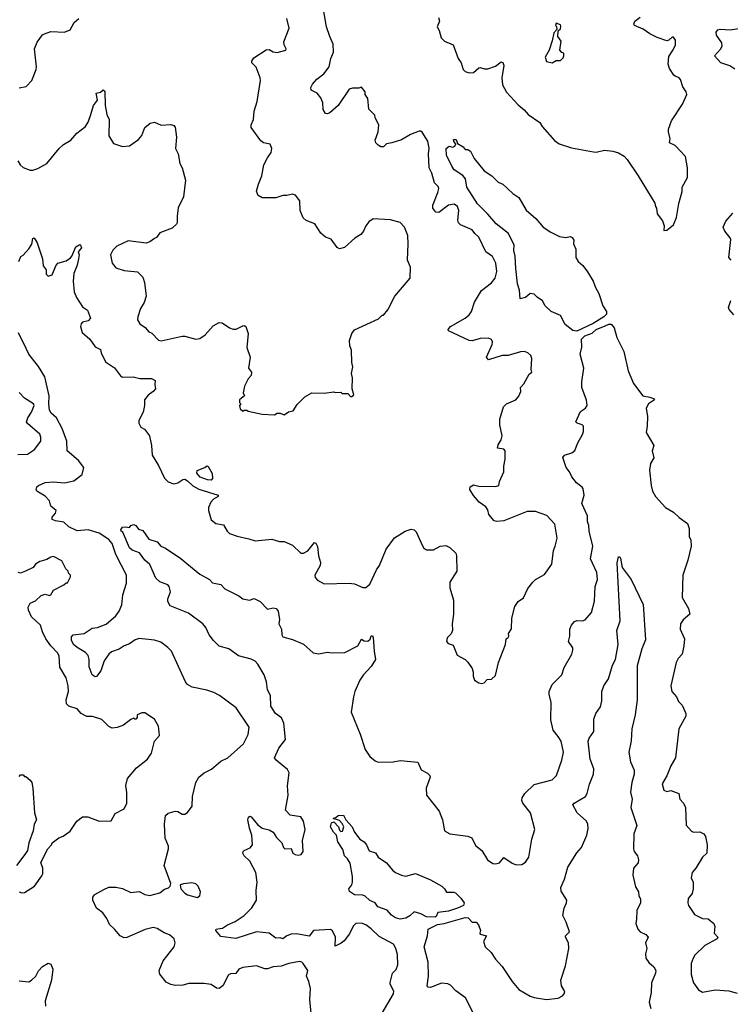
# Model space of a CAD drawing. Extents: x 1921360 to 2014538, y 768294 to 907744.
# Tile 328 of 412: x 1951449 to 1956595, y 876780 to 883906. Entities that reach past the tile are written whole.
import ezdxf

# ---------------------------------------------------------------- set-up
doc = ezdxf.new("R2010")
doc.units = 0

msp = doc.modelspace()

# ---------------------------------------------------------------- linework, layer by layer
at = {"layer": '0CON10XD'}
for points in [[(1951445, 883412.5), (1951497, 883423), (1951536.7, 883465), (1951568, 883545), (1951570.8, 883565), (1951556, 883695), (1951575, 883742.5), (1951614.1, 883795.9), (1951630, 883805), (1951675, 883820), (1951775, 883816.7), (1951815, 883833.3), (1951843.3, 883885), (1951876.7, 883915)], [(1952318.5, 881308.5), (1952405, 881308.5), (1952431.2, 881295), (1952427.5, 881265), (1952432.5, 881235), (1952416.7, 881215), (1952380.5, 881189.5), (1952352.5, 881155), (1952352.5, 881115), (1952343.3, 881065), (1952312.5, 881005), (1952312.5, 880985), (1952327, 880957), (1952353, 880943), (1952390, 880895), (1952404, 880825), (1952408, 880755), (1952455, 880680), (1952497.9, 880587.9), (1952525, 880561.2), (1952565, 880548), (1952595, 880554.3), (1952630.9, 880579.1), (1952645, 880580.6), (1952665, 880570), (1952703.1, 880533.1), (1952747.3, 880507.3), (1952886.2, 880465), (1952886, 880455), (1952853.7, 880436.3), (1952832.5, 880415), (1952816, 880375), (1952816, 880355), (1952836.4, 880286.4), (1952870.5, 880260.5), (1952925, 880251.2), (1952952, 880205), (1952968.6, 880188.6), (1953025, 880167.5), (1953108.1, 880148.1), (1953155, 880133.8), (1953275, 880146.7), (1953330.7, 880130.7), (1953365, 880128.8), (1953424.1, 880104.1), (1953486.4, 880046.4), (1953505, 880046.2), (1953535, 880061.2), (1953585, 880122.5), (1953595, 880116.7), (1953605, 880092.5), (1953613.3, 880025), (1953628.3, 879978.3), (1953624.3, 879955), (1953585.8, 879885), (1953588.8, 879868.8), (1953605, 879850), (1953653.9, 879823.9), (1953835, 879828), (1953875, 879823.3), (1953935, 879796.2), (1953955, 879796.2), (1953985, 879820), (1954034.2, 879925), (1954055, 879956.7), (1954104.2, 880075), (1954162.6, 880157.4), (1954240, 880205), (1954285, 880218.8), (1954305, 880213.3), (1954320.5, 880200.5), (1954354.2, 880124.2), (1954374.2, 880084.2), (1954395, 880070), (1954445, 880070), (1954495, 880096.7), (1954535, 880100), (1954565, 880087.5), (1954606.7, 880045), (1954613.3, 880025), (1954616, 879915), (1954563.3, 879835), (1954563.3, 879795), (1954591.2, 879705), (1954590, 879605), (1954580, 879535), (1954582.5, 879485), (1954575, 879462.5), (1954545, 879432.5), (1954540, 879405), (1954552.3, 879392.3), (1954588.3, 879378.3), (1954617, 879307), (1954676.1, 879276.1), (1954695, 879257.5), (1954725, 879210), (1954732.5, 879185), (1954732.5, 879155), (1954743.8, 879125), (1954775, 879106.7), (1954795, 879101.2), (1954813.6, 879106.4), (1954835, 879130), (1954867, 879133), (1954895, 879160), (1954916.7, 879255), (1954966.4, 879383.6), (1954973.3, 879425), (1954987.5, 879435), (1954992.5, 879445), (1954990, 879465), (1955011.7, 879498.3), (1955013.8, 879575), (1955035, 879660), (1955060, 879695), (1955097.1, 879722.9), (1955130.3, 879789.7), (1955166.2, 879835), (1955185.7, 879854.3), (1955248.7, 879891.3), (1955303.3, 879965), (1955314, 880065), (1955328, 880095), (1955341.4, 880155), (1955324.1, 880254.1), (1955267, 880317), (1955185, 880346.7), (1955125, 880346), (1954955, 880279.2), (1954905, 880274.2), (1954885, 880280), (1954846.2, 880325), (1954838.8, 880358.8), (1954825, 880380), (1954775.6, 880415.6), (1954735, 880463.3), (1954710, 880505), (1954712.5, 880525), (1954735, 880538.8), (1954775, 880531.4), (1954895, 880528.1), (1954918.8, 880535), (1954924.2, 880565), (1954955.7, 880635), (1954956.1, 880676.1), (1954965.9, 880725.9), (1954965.4, 880785.4), (1954955, 880797.8), (1954910, 880805), (1954915, 880830), (1954935.5, 880864.5), (1954942.5, 880895), (1954926.9, 880975), (1954926.5, 881015), (1954953.5, 881105), (1954973.9, 881126.1), (1955041.2, 881155), (1955065, 881182), (1955077.5, 881215), (1955076.7, 881245), (1955099.7, 881270.3), (1955138.3, 881341.7), (1955157.5, 881355), (1955153.8, 881375), (1955159.2, 881455), (1955151.2, 881475), (1955130, 881495), (1955105, 881503.8), (1955076.4, 881503.6), (1954987, 881477), (1954943.9, 881476.1), (1954843.6, 881443.6), (1954830, 881465), (1954872, 881555), (1954873.8, 881575), (1954865, 881592.5), (1954845, 881602.5), (1954785, 881598.1), (1954725, 881581.9), (1954705, 881583.5), (1954554.1, 881654.1), (1954551.2, 881665), (1954570, 881685), (1954675, 881745.6), (1954705, 881770.8), (1954722.2, 881795), (1954742, 881862), (1954793.8, 881946.2), (1954867, 882003), (1954892.9, 882035), (1954904.4, 882085), (1954898.5, 882145), (1954873.2, 882193.2), (1954825.8, 882225), (1954775, 882333.3), (1954745, 882358.8), (1954726.4, 882386.4), (1954642.3, 882422.3), (1954628.1, 882435), (1954622.5, 882455), (1954629.1, 882525), (1954620, 882555), (1954595, 882570), (1954555, 882563.5), (1954485, 882510.5), (1954463.9, 882513.9), (1954441.7, 882541.7), (1954440.5, 882565), (1954477.8, 882655), (1954484, 882685), (1954478.8, 882698.8), (1954454.3, 882725), (1954434.2, 882795), (1954415.6, 882835), (1954408.8, 882935), (1954414.7, 882975.3), (1954405, 883028), (1954365, 883091.2), (1954355, 883099.2), (1954341.1, 883098.9), (1954280, 883075), (1954215, 883036.2), (1954145, 883013.9), (1954105, 883008.5), (1954083.3, 882985), (1954065, 882985.3), (1954045, 882997.1), (1954027.3, 883015), (1954023.5, 883035), (1954046.5, 883095), (1954050, 883145), (1954022.5, 883195), (1954020, 883215), (1953978.3, 883258.3), (1953970, 883335), (1953950, 883365), (1953950, 883385), (1953925, 883417.5), (1953905, 883410), (1953858.3, 883411.7), (1953835, 883402.5), (1953755, 883286), (1953695, 883232), (1953675, 883223.8), (1953665, 883227.5), (1953645.9, 883255.9), (1953644.4, 883305), (1953630.9, 883340.9), (1953604.5, 883374.5), (1953560, 883395), (1953556.7, 883415), (1953569.7, 883440.3), (1953600, 883475), (1953650.8, 883515), (1953689.5, 883565), (1953702.7, 883625), (1953721.9, 883671.9), (1953720.3, 883730.3), (1953695.6, 883785.6), (1953670, 883855), (1953651.4, 883965)], [(1953017.5, 881667.5), (1953065, 881690), (1953075, 881692.5), (1953086.7, 881685), (1953103.8, 881635), (1953094.2, 881534.2), (1953118.8, 881465), (1953107.5, 881385), (1953127.5, 881355), (1953125, 881330), (1953103, 881307), (1953076.7, 881255), (1953067.5, 881205), (1953077, 881183), (1953040, 881155), (1953040, 881135), (1953050, 881125), (1953040, 881115), (1953045, 881090), (1953065, 881072.5), (1953075, 881080), (1953095, 881080), (1953105, 881072.5), (1953205, 881052.5), (1953295, 881047.5), (1953315, 881057.5), (1953335, 881057.5), (1953365, 881047.5), (1953395, 881067.5), (1953430, 881075), (1953458.3, 881121.7), (1953515, 881176.7), (1953565, 881206.2), (1953655, 881203.3), (1953725, 881212.5), (1953735, 881207.5), (1953775, 881210), (1953785, 881200), (1953825, 881200), (1953845, 881180), (1953855, 881180), (1953868.3, 881191.7), (1953857.5, 881235), (1953860, 881315), (1953852.5, 881345), (1953861.2, 881395), (1953853.8, 881425), (1953851.2, 881515), (1953841.2, 881545), (1953837.5, 881585), (1953854.1, 881635.9), (1953875, 881662.5), (1954048.3, 881741.7), (1954075, 881767.5), (1954085, 881767.5), (1954114.2, 881805.8), (1954166.2, 881905), (1954277.5, 882035), (1954280, 882115), (1954258, 882165), (1954263.1, 882285), (1954259.2, 882345), (1954235.7, 882405.7), (1954205, 882437.5), (1954135, 882457.5), (1954010, 882465), (1953977, 882443), (1953956.7, 882415), (1953940, 882375), (1953919.5, 882350.5), (1953875.9, 882324.1), (1953802.3, 882257.7), (1953765, 882246.7), (1953748.3, 882258.3), (1953705, 882317.5), (1953665, 882332.5), (1953630.5, 882360.5), (1953587.7, 882427.7), (1953525, 882453.8), (1953502.7, 882472.7), (1953481.2, 882525), (1953477.5, 882595), (1953446.1, 882636.1), (1953425, 882643.3), (1953385, 882633.8), (1953355, 882633.8), (1953305, 882617.5), (1953205, 882616.2), (1953176.7, 882635), (1953163.3, 882665), (1953178, 882715), (1953204, 882775), (1953217.5, 882855), (1953243, 882907), (1953270, 882945), (1953276, 882975), (1953262.5, 883005), (1953215, 883016), (1953195, 883028.8), (1953125.7, 883125.7), (1953125.7, 883145), (1953141.4, 883185), (1953146.3, 883243.7), (1953168.1, 883315), (1953192.9, 883465), (1953190.8, 883485), (1953162.5, 883562.5), (1953130, 883595), (1953130, 883605), (1953145, 883630), (1953235, 883688), (1953255, 883690), (1953284.2, 883674.2), (1953315, 883670), (1953376.7, 883685), (1953380, 883695), (1953363.8, 883725), (1953362, 883745), (1953402, 883845), (1953384, 883915)], [(1954481.7, 883921.7), (1954490, 883895), (1954472, 883855), (1954487.1, 883827.1), (1954500.8, 883775), (1954525, 883750), (1954588.8, 883725), (1954624.4, 883625), (1954645.6, 883595), (1954661.8, 883545), (1954675, 883531.9), (1954705, 883521.4), (1954735, 883524.4), (1954775, 883557.5), (1954785, 883560.8), (1954815, 883549.4), (1954838.7, 883551.3), (1954895, 883570), (1954935, 883600.5), (1954947.3, 883597.3), (1954956.5, 883575), (1954941.2, 883485), (1954946.2, 883435), (1954975, 883381.2), (1955059.1, 883289.1), (1955102, 883255), (1955130.9, 883220.9), (1955215, 883161.2), (1955232.7, 883132.7), (1955323.1, 883033.1), (1955355, 883008), (1955445, 882978.8), (1955605, 882949.2), (1955625, 882948), (1955685, 882962.5), (1955745, 882955.8), (1955785, 882942.5), (1955827.4, 882917.4), (1955849.2, 882895), (1955928.8, 882775), (1956048.3, 882578.3), (1956052.5, 882555), (1956061.7, 882541.7), (1956065, 882500), (1956105, 882450), (1956116.7, 882415), (1956115, 882380), (1956135, 882382.5), (1956185, 882422.5), (1956206.7, 882475), (1956222.5, 882575), (1956246.4, 882663.6), (1956247.5, 882695), (1956286, 882765), (1956286, 882835), (1956271.2, 882915), (1956195.5, 882995.5), (1956156, 883015), (1956158.9, 883045), (1956148.1, 883095), (1956148.6, 883115), (1956168.5, 883175), (1956250, 883295), (1956281.2, 883365), (1956275.7, 883385), (1956250.7, 883420.7), (1956235, 883473.3), (1956225.8, 883485.8), (1956195, 883496.7), (1956185.9, 883505.9), (1956154, 883554), (1956146.2, 883585), (1956151.2, 883638.8), (1956182.7, 883687.3), (1956198, 883725), (1956198.8, 883758.8), (1956185, 883778.8), (1956175, 883778.8), (1956151.2, 883758.8), (1956135, 883754), (1956065, 883776.9), (1956013.3, 883803.3), (1955965, 883838.6), (1955902.5, 883865), (1955896.7, 883875), (1955903.3, 883895), (1955942.5, 883925)], [(1955305, 883593.3), (1955335, 883610), (1955365, 883610), (1955385, 883630), (1955390, 883645), (1955390, 883665), (1955375, 883670), (1955360, 883685), (1955371.7, 883751.7), (1955347.5, 883785), (1955350, 883825), (1955365, 883840), (1955369.3, 883859.3), (1955365, 883870), (1955335, 883880), (1955330, 883865), (1955337, 883857), (1955340, 883835), (1955318.3, 883811.7), (1955306.4, 883753.6), (1955282.5, 883685), (1955254, 883635), (1955264.2, 883604.2), (1955305, 883593.3)], [(1956629.3, 883549.3), (1956591.2, 883571.2), (1956526, 883595), (1956482, 883645), (1956525, 883692.5), (1956537.5, 883715), (1956535, 883738.8), (1956496.2, 883795), (1956493.9, 883816.1), (1956505, 883832.5), (1956522.5, 883837.5), (1956595, 883832.9), (1956686.4, 883846.4)], [(1951436.2, 882885), (1951452, 882855), (1951475, 882835.8), (1951525, 882816.2), (1951545, 882818), (1951580.3, 882829.7), (1951645.5, 882864.5), (1951736.2, 882975), (1951767.4, 883002.6), (1951820, 883035), (1951864.3, 883085.7), (1951925, 883133.8), (1951944.3, 883165.7), (1951965, 883220), (1951984.1, 883285.9), (1952012.5, 883325), (1952003.3, 883375), (1952035, 883382.5), (1952055, 883397.5), (1952065, 883390), (1952067.5, 883285), (1952080.3, 883220.3), (1952097.5, 883185), (1952095.9, 883065.9), (1952129.5, 883009.5), (1952195, 882989.2), (1952245, 882994), (1952310.3, 883039.7), (1952332.7, 883067.3), (1952355, 883126.7), (1952395, 883156.2), (1952425, 883163.8), (1952475, 883143.3), (1952545, 883146.7), (1952565, 883140), (1952575, 883127.5), (1952586, 883055), (1952576.7, 882975), (1952596.7, 882935), (1952610, 882865), (1952626.2, 882835), (1952650, 882745), (1952636.2, 882625), (1952596.2, 882545), (1952588.8, 882485), (1952590, 882435), (1952585, 882427.5), (1952553.6, 882396.4), (1952465, 882363.8), (1952439.3, 882330.7), (1952426.2, 882323.8), (1952390.7, 882299.3), (1952365, 882290), (1952235, 882305.6), (1952152.1, 882267.9), (1952122.8, 882237.2), (1952107.5, 882205), (1952118, 882145), (1952145, 882110), (1952205, 882092), (1952301.7, 882081.7), (1952341.7, 882041.7), (1952354, 882005), (1952364.1, 881905.9), (1952350.9, 881859.1), (1952323.9, 881816.1), (1952304.4, 881755), (1952302.9, 881735), (1952320, 881705), (1952357.9, 881677.9), (1952385, 881648), (1952406.8, 881636.8), (1952455, 881588), (1952475, 881582.9), (1952625, 881615.7), (1952645.5, 881615.5), (1952725, 881594.4), (1952755, 881600), (1952792, 881625), (1952849.7, 881690.3), (1952894.1, 881715.9), (1952915, 881711.2), (1952967.5, 881675), (1952995, 881666.2), (1953017.5, 881667.5)], [(1955485, 881653.2), (1955455, 881656.7), (1955399.7, 881699.7), (1955365, 881764.5), (1955297.3, 881795), (1955255.8, 881835.8), (1955235, 881872.5), (1955196.9, 881896.9), (1955175, 881920), (1955145, 881924.3), (1955112.5, 881895), (1955074, 881885), (1955068.8, 881948.8), (1955054.4, 881994.4), (1955041.9, 882105), (1955037.5, 882195), (1955028.2, 882235), (1955030.9, 882275), (1954989.2, 882359.2), (1954899.1, 882429.1), (1954839.7, 882499.7), (1954765, 882573.1), (1954687.1, 882695), (1954678.1, 882755), (1954658.9, 882778.9), (1954595, 882818.5), (1954577.7, 882845), (1954541.1, 882925), (1954536.7, 882973.3), (1954558.3, 882991.7), (1954585, 882982.5), (1954599.3, 882990.7), (1954607.5, 883007.5), (1954592.5, 883025), (1954590.7, 883039.3), (1954609.3, 883039.3), (1954620.7, 883010.7), (1954660, 882985), (1954675, 882967.5), (1954695, 882966.7), (1954713.3, 882955), (1954741.2, 882901.2), (1954813.4, 882813.4), (1954867.3, 882777.3), (1954915, 882730), (1954947.5, 882715), (1955019.5, 882649.5), (1955065, 882620), (1955117.7, 882527.7), (1955188, 882468), (1955240, 882405), (1955295, 882367.5), (1955358.3, 882338.3), (1955405, 882330), (1955435, 882336.7), (1955449.3, 882329.3), (1955461.7, 882311.7), (1955460, 882285), (1955476.4, 882246.4), (1955476, 882185), (1955494.2, 882155), (1955526.5, 882126.5), (1955562.1, 882082.1), (1955602.3, 882015), (1955618.5, 881968.5), (1955642.9, 881925), (1955671.8, 881835), (1955697.9, 881795), (1955698.2, 881775), (1955680, 881755), (1955601.9, 881708.1), (1955485, 881653.2)], [(1956602, 882165), (1956584.2, 882185), (1956598.5, 882315), (1956595, 882328), (1956555.6, 882375), (1956544.5, 882405.5), (1956562.9, 882447.1), (1956614.4, 882505)], [(1951442.5, 882155), (1951457, 882193), (1951475, 882202.5), (1951515, 882247.5), (1951537.7, 882282.3), (1951545, 882322.5), (1951555, 882327.5), (1951575, 882292.5), (1951613.8, 882175), (1951620, 882125), (1951640, 882095), (1951640, 882065), (1951655, 882050), (1951685, 882060), (1951710, 882125), (1951726.1, 882143.9), (1951785, 882160), (1951817.3, 882182.7), (1951828, 882195), (1951855, 882262.5), (1951885, 882280), (1951890, 882275), (1951896, 882255), (1951873, 882227), (1951880, 882205), (1951874.3, 882175), (1951865, 882130), (1951841.8, 882068.2), (1951837.1, 882015), (1951844.4, 881935.6), (1951860, 881895), (1951905, 881828), (1951941.2, 881805), (1951962.5, 881745), (1951945, 881727.5), (1951905, 881716.2), (1951894.3, 881705.7), (1951889.2, 881685), (1951901.9, 881641.9), (1951956.7, 881595), (1951995, 881537.5), (1952035, 881520), (1952040, 881495), (1952070.6, 881430.6), (1952135, 881386.2), (1952178.3, 881328.3), (1952195, 881318.8), (1952271.7, 881321.7), (1952318.5, 881308.5)], [(1956620.3, 881770.3), (1956587.7, 881807.7), (1956582.3, 881822.3), (1956599.2, 881875)], [(1952660, 879970), (1952755, 879894.4), (1952824.3, 879854.3), (1952845, 879831.2), (1952905, 879817.5), (1952935, 879787.1), (1953036.7, 879736.7), (1953065, 879714.3), (1953113.9, 879706.1), (1953146.4, 879716.4), (1953190, 879695), (1953245, 879640), (1953285, 879650), (1953306.7, 879645), (1953320, 879625), (1953330, 879565), (1953325.8, 879535), (1953344.2, 879495), (1953347.5, 879455), (1953355, 879438.8), (1953425, 879421.4), (1953505, 879387.8), (1953575, 879323.8), (1953615, 879317.5), (1953675, 879330), (1953715, 879324.3), (1953804.2, 879325.8), (1953897.5, 879375), (1953925, 879422.5), (1953945, 879410), (1953970.7, 879409.3), (1953986.2, 879423.8), (1953995, 879447.5), (1954005, 879447.5), (1954010, 879435), (1954017.5, 879335), (1954025.8, 879275), (1953995, 879226.2), (1953937.6, 879162.4), (1953912.5, 879125), (1953876.9, 879045), (1953865.7, 879005), (1953850, 878895), (1953914.3, 878735), (1953950.8, 878625), (1953985, 878573.3), (1954022.7, 878542.7), (1954045, 878533.8), (1954154.3, 878535.7), (1954205, 878544.2), (1954331.7, 878531.7), (1954357.3, 878477.3), (1954402.3, 878452.3), (1954420, 878435), (1954421.2, 878425), (1954392.5, 878345), (1954395.8, 878295), (1954487, 878177), (1954510, 878115), (1954525.9, 878035.9), (1954565, 878014.2), (1954695, 877998), (1954723.3, 877985), (1954749.7, 877929.7), (1954795, 877893.3), (1954836.2, 877825), (1954875, 877800), (1954895, 877796), (1954925, 877803.8), (1954955, 877843.3), (1955015, 877802), (1955045, 877788.8), (1955085, 877791.2), (1955111.7, 877808.3), (1955136.7, 877845), (1955158.8, 877975), (1955180, 878045), (1955148, 878165), (1955094, 878235), (1955085.8, 878255), (1955087.5, 878275), (1955106.9, 878305), (1955175, 878370), (1955304.4, 878405.6), (1955336.2, 878435), (1955375, 878547.5), (1955387.1, 878605), (1955370.8, 878685), (1955347.9, 878717.9), (1955312, 878765), (1955295, 878840), (1955299.2, 878965), (1955283.3, 879025), (1955284.3, 879045), (1955304.3, 879095), (1955375.8, 879165), (1955392.3, 879217.7), (1955446.7, 879315), (1955456.1, 879343.9), (1955455, 879360), (1955422.9, 879405), (1955433.1, 879445), (1955433.1, 879495), (1955445.4, 879524.6), (1955468.1, 879551.9), (1955485, 879556.9), (1955525, 879554.4), (1955545, 879562.5), (1955589.4, 879615), (1955611.3, 879698.7), (1955617.8, 879805), (1955634.5, 879855), (1955627.9, 879905), (1955583.8, 880005), (1955599.1, 880095), (1955573.6, 880205), (1955572.1, 880245), (1955561.6, 880275), (1955562.1, 880315), (1955519.5, 880405), (1955537.8, 880465), (1955530.8, 880510.8), (1955523.5, 880523.5), (1955482, 880555), (1955447.8, 880597.8), (1955430.6, 880635), (1955405.7, 880665), (1955382.7, 880737.3), (1955394.3, 880755.7), (1955448.1, 880771.9), (1955470.5, 880789.5), (1955490.8, 880845), (1955525.7, 880905), (1955531.1, 880925), (1955533.1, 880965), (1955523.8, 880973.8), (1955485.8, 880985), (1955477.8, 880995), (1955509.5, 881070.5), (1955546.2, 881095), (1955558.1, 881115), (1955555, 881153.3), (1955521.1, 881245), (1955520.5, 881285), (1955535.5, 881385), (1955507.8, 881485), (1955520.4, 881535), (1955516.8, 881595), (1955542.5, 881617.5), (1955595, 881637.5), (1955624.8, 881665.2), (1955688.7, 881691.3), (1955715, 881703.3), (1955732.8, 881702.8), (1955754.2, 881675), (1955773.1, 881605), (1955824.4, 881505), (1955855.6, 881365), (1955895, 881274), (1955962.5, 881185), (1956012.5, 881175), (1956038.8, 881165), (1956045.8, 881155), (1956003.3, 881125), (1955985.8, 881095), (1955996.2, 881035), (1955994.3, 880965), (1955985, 880917.5), (1956041.2, 880825), (1956029.4, 880785), (1956042.2, 880735), (1956018.6, 880695), (1956010, 880645), (1956021.2, 880535), (1956031.2, 880495), (1956053.8, 880455), (1956125, 880376.7), (1956185, 880342.5), (1956225, 880302.5), (1956285, 880260), (1956297.5, 880225), (1956297.5, 880165), (1956309.3, 880139.3), (1956311.2, 880095), (1956288.8, 879995), (1956251.2, 879885), (1956247.5, 879725), (1956292.5, 879645), (1956301.2, 879605), (1956255, 879564), (1956234.2, 879535), (1956232, 879495), (1956264, 879425), (1956260, 879375), (1956246, 879315), (1956217, 879283), (1956204.2, 879255), (1956164, 879085), (1956171.2, 879045), (1956205.8, 879005.8), (1956221.2, 878971.2), (1956246.2, 878945), (1956273.8, 878885), (1956273.9, 878866.1), (1956223.8, 878775), (1956198, 878565), (1956164.4, 878505.6), (1956136.8, 878433.2), (1956102, 878375), (1956115, 878330), (1956135, 878320), (1956165, 878327.5), (1956222.5, 878305), (1956230, 878265), (1956256.6, 878236.6), (1956270, 878205), (1956276.4, 878076.4), (1956315, 878032.5), (1956330, 878025), (1956375, 878027.5), (1956402.5, 878015), (1956416.2, 877995), (1956428.8, 877935), (1956425.7, 877874.3), (1956393.3, 877845), (1956346.7, 877765), (1956320, 877735), (1956312.5, 877695), (1956327.5, 877665), (1956326.7, 877615), (1956318, 877582), (1956290, 877545), (1956287.5, 877515), (1956293.3, 877495), (1956335, 877430), (1956395, 877401.2), (1956435, 877398), (1956475.8, 877365.8), (1956483.9, 877343.9), (1956478, 877295), (1956504, 877265), (1956501.2, 877255), (1956412, 877205), (1956339.2, 877135), (1956325.7, 877115), (1956311.4, 877075), (1956310.8, 876995), (1956328, 876935), (1956365, 876884), (1956395, 876869.2), (1956485, 876884), (1956585, 876878), (1956645, 876860)], [(1953560, 876715), (1953550, 876815), (1953555.7, 876895.7), (1953544, 876945), (1953526.2, 876985), (1953536.2, 877025), (1953503.3, 877075), (1953492.5, 877085), (1953475, 877089.2), (1953397.5, 877075), (1953343, 877057), (1953285, 877051.4), (1953245, 877037.1), (1953225, 877038.1), (1953165, 877058.8), (1953065, 877046.9), (1953036, 877035), (1953015, 877003.3), (1952975, 877001.4), (1952959.3, 876990.7), (1952923.5, 876916.5), (1952895, 876894.3), (1952875, 876896), (1952835, 876922.5), (1952785, 876930), (1952675, 876930.6), (1952631.7, 876918.3), (1952575, 876917.1), (1952545, 876923.1), (1952510.6, 876940.6), (1952465, 876997.5), (1952458.8, 877025), (1952488.8, 877095), (1952568.1, 877195), (1952575.6, 877225), (1952567.5, 877255), (1952535, 877282.5), (1952495, 877298), (1952445, 877328.6), (1952415, 877336.9), (1952357.8, 877322.2), (1952225, 877264.4), (1952205, 877261.4), (1952176.2, 877275), (1952136, 877325), (1952098.7, 877358.7), (1952080.3, 877400.3), (1952051.1, 877441.1), (1952005, 877476.2), (1951978.8, 877535), (1951978, 877555), (1951994.2, 877575), (1952058.3, 877611.7), (1952095, 877627.5), (1952145, 877627.1), (1952195, 877619.2), (1952255, 877590), (1952315, 877597.5), (1952355, 877575.6), (1952392.1, 877567.9), (1952465, 877587.5), (1952497.1, 877612.9), (1952526.8, 877623.2), (1952540, 877635), (1952543.3, 877655), (1952496.2, 877785), (1952526.2, 877905), (1952526, 877925), (1952503, 877983), (1952497.5, 878085), (1952504.3, 878145.7), (1952525, 878164), (1952575, 878178.8), (1952595, 878176.2), (1952625, 878156.7), (1952645, 878156.7), (1952665, 878168.8), (1952697.5, 878215), (1952700.8, 878285), (1952725.5, 878385), (1952746.9, 878425), (1952785.8, 878455), (1952837.9, 878482.1), (1952905, 878540), (1952956.1, 878563.9), (1953070.6, 878665), (1953105, 878732.5), (1953110.8, 878785), (1953016.2, 878925), (1952895.5, 879015.5), (1952855, 879037.1), (1952805, 879054.3), (1952697.5, 879075), (1952665, 879096), (1952650, 879115), (1952549.2, 879335), (1952523.1, 879363.1), (1952472, 879402), (1952425.7, 879415.7), (1952315, 879428), (1952285, 879419.2), (1952245, 879390), (1952205, 879374.3), (1952169.8, 879350.2), (1952115, 879330.6), (1952095.8, 879315), (1952062.2, 879265), (1952036.8, 879193.2), (1952005, 879152), (1951995, 879150.8), (1951975, 879165.6), (1951952.4, 879222.4), (1951952, 879275), (1951945, 879305.7), (1951925.7, 879325.7), (1951865, 879361.8), (1951838.5, 879385), (1951823.8, 879415), (1951825, 879440), (1951835.6, 879454.4), (1951915.4, 879464.6), (1951975, 879501.9), (1952012.6, 879507.4), (1952075, 879530.6), (1952145, 879592.5), (1952169.2, 879625), (1952187.9, 879672.1), (1952195.7, 879744.3), (1952222.1, 879827.9), (1952222.9, 879885), (1952145.3, 880035.3), (1952118.2, 880115), (1952095, 880145.4), (1952025, 880191.1), (1951945, 880213.7), (1951865, 880208.1), (1951805.6, 880235.6), (1951768.6, 880268.6), (1951708.7, 880278.7), (1951685, 880290), (1951684.4, 880305), (1951709.1, 880335), (1951713, 880353), (1951674.4, 880384.4), (1951665.7, 880425), (1951635, 880457.5), (1951573.8, 880495), (1951568.8, 880505), (1951573.8, 880525), (1951585, 880535.8), (1951635, 880556.9), (1951695, 880562.5), (1951775, 880555.5), (1951841.9, 880568.1), (1951902.5, 880615), (1951914, 880665), (1951876, 880715), (1951792.1, 880785), (1951790, 880855), (1951757.7, 880947.7), (1951715.9, 881025.9), (1951678.2, 881058.2), (1951665, 881080.8), (1951659.6, 881125), (1951663.6, 881185), (1951631, 881321), (1951585, 881395.5), (1951516, 881485), (1951497.1, 881527.1), (1951440.8, 881640.8)], [(1951435, 880758.9), (1951505, 880762), (1951556.2, 880795), (1951602, 880855), (1951602, 880885), (1951595, 880906.2), (1951505, 880982.9), (1951499.4, 880995), (1951507.1, 881025), (1951535.4, 881065), (1951553.1, 881115), (1951550, 881125), (1951485, 881167.5), (1951445, 881208.8)], [(1952835, 880574.6), (1952810, 880575), (1952756, 880595), (1952732.2, 880625), (1952735, 880643.3), (1952790, 880665), (1952805, 880677.5), (1952815, 880672.5), (1952843, 880623), (1952845.8, 880585), (1952835, 880574.6)], [(1954074.3, 876715), (1954155.6, 876855), (1954158.6, 876875), (1954133.1, 876925), (1954132.1, 876937.9), (1954148.8, 877005), (1954175, 877031.2), (1954187.5, 877065), (1954185, 877140), (1954172.5, 877185), (1954156.2, 877215), (1954051.5, 877271.5), (1953995.4, 877325.4), (1953955, 877355.7), (1953925, 877368.6), (1953883.3, 877365), (1953865, 877346.7), (1953838.6, 877291.4), (1953799.5, 877240.5), (1953777.6, 877222.4), (1953735, 877202), (1953735.4, 877265), (1953715, 877310.8), (1953701.3, 877321.3), (1953576, 877314), (1953545, 877272.9), (1953455, 877290.8), (1953415, 877287.3), (1953384, 877276), (1953355, 877254.4), (1953335, 877261.9), (1953305, 877260), (1953255, 877295.4), (1953165, 877305.5), (1953015, 877255.8), (1952905, 877270), (1952870, 877315), (1952872.5, 877325), (1952883.9, 877326.1), (1952918.3, 877331.7), (1952955, 877355.5), (1953010.1, 877379.9), (1953075, 877422.1), (1953131.1, 877478.9), (1953163.5, 877535), (1953162.5, 877605), (1953170, 877665), (1953158.9, 877735), (1953115.3, 877815.3), (1953075.8, 877855), (1953066.2, 877875), (1953066.7, 877885), (1953075.8, 877894.2), (1953118, 877912), (1953134.3, 877935), (1953130.8, 878005), (1953112.9, 878055), (1953102, 878115), (1953107.5, 878135), (1953115, 878142.5), (1953125, 878137.5), (1953171.7, 878081.7), (1953205, 878056.2), (1953255, 878043.3), (1953285.7, 878025.7), (1953308.3, 877988.3), (1953348.3, 877948.3), (1953360, 877915), (1953370, 877905), (1953415, 877907.5), (1953427.5, 877875), (1953445, 877863.3), (1953465, 877860), (1953487.5, 877865), (1953503.3, 877885), (1953497.1, 877965), (1953515.7, 878045), (1953504.2, 878105), (1953485, 878136), (1953408.3, 878148.3), (1953373.1, 878185), (1953393.1, 878295), (1953388.3, 878361.7), (1953400.6, 878455), (1953388.9, 878478.9), (1953306.4, 878546.4), (1953295.7, 878565), (1953325.4, 878634.6), (1953373.4, 878696.6), (1953363.1, 878815), (1953345, 878853.1), (1953301.9, 878885), (1953267.8, 878937.8), (1953265.4, 879015), (1953244.6, 879055), (1953236.5, 879115), (1953219.4, 879165), (1953175, 879241.4), (1953155, 879263.3), (1953125, 879278.8), (1953035, 879301.9), (1952965, 879353.6), (1952893.3, 879373.3), (1952852.6, 879412.6), (1952822, 879455), (1952797.4, 879507.4), (1952775, 879532.7), (1952670.9, 879610.9), (1952540, 879665), (1952521.2, 879695), (1952522.5, 879715), (1952540.5, 879765), (1952532.7, 879805), (1952521.4, 879815), (1952465, 879838), (1952435, 879864.1), (1952392.7, 879962.7), (1952355, 879995.6), (1952317.5, 880047.5), (1952265, 880068.2), (1952245, 880084.4), (1952196.7, 880196.7), (1952183.3, 880205), (1952182.5, 880215), (1952195, 880232.5), (1952215, 880236.7), (1952245, 880230), (1952255, 880246.7), (1952275, 880253.8), (1952290, 880245), (1952309.3, 880219.3), (1952340, 880210), (1952385, 880147.5), (1952445, 880126.7), (1952472.5, 880095), (1952505, 880081.2), (1952616.3, 880006.3), (1952660, 879970)], [(1951445, 877593.3), (1951465, 877587.5), (1951485, 877590), (1951555.9, 877634.1), (1951610.7, 877709.3), (1951616.7, 877725), (1951616.7, 877765), (1951603, 877807), (1951652.5, 877905), (1951680, 877935), (1951685, 877950), (1951733.9, 877986.1), (1951765, 877997.5), (1951815, 878032.5), (1951864.1, 878105.9), (1951905, 878136.7), (1951942, 878138), (1952025, 878106.2), (1952111.7, 878108.3), (1952140, 878160), (1952206.2, 878195), (1952226, 878235), (1952225.9, 878314.1), (1952218.8, 878365), (1952231.2, 878415), (1952295, 878491.2), (1952375, 878553.3), (1952403.2, 878596.8), (1952426.7, 878685), (1952462.5, 878725), (1952456.7, 878775), (1952453.6, 878793.6), (1952425, 878843.3), (1952355, 878890), (1952335, 878890), (1952300, 878875), (1952300, 878855), (1952290, 878845), (1952283, 878843), (1952275, 878850), (1952255, 878842.5), (1952200.7, 878799.3), (1952155, 878783.3), (1952119.3, 878779.3), (1952095, 878790), (1952045, 878842.5), (1951977, 878863), (1951935, 878863.8), (1951895.7, 878885.7), (1951865, 878917.5), (1951805, 878938.8), (1951788.8, 878955), (1951786, 878985), (1951803.8, 879045), (1951801.2, 879085), (1951785, 879142.5), (1951739.5, 879219.5), (1951735, 879302.5), (1951724, 879325), (1951674.4, 879375), (1951638.8, 879425), (1951613.3, 879475), (1951600.8, 879525), (1951536, 879585), (1951512.7, 879632.7), (1951510, 879655), (1951525, 879683.3), (1951565, 879701.2), (1951605, 879740), (1951635, 879747.5), (1951665, 879740), (1951675, 879743.3), (1951695, 879777.5), (1951770, 879815), (1951785, 879830), (1951795, 879830), (1951805, 879850), (1951817.5, 879875), (1951817, 879887), (1951801.7, 879901.7), (1951800, 879915), (1951783, 879933), (1951755, 879990), (1951695, 880020), (1951675, 880017.5), (1951645, 879998.8), (1951595, 879986.2), (1951565, 879966.7), (1951547.3, 879942.7), (1951492.5, 879915), (1951455, 879901.2), (1951437.5, 879905)], [(1954755.7, 876675.7), (1954677.7, 876827.7), (1954608.8, 876878.8), (1954569, 876919), (1954549.4, 876929.4), (1954505, 876933.8), (1954425, 876902.5), (1954407.5, 876905), (1954400, 876915), (1954409.5, 876985), (1954407.3, 877085), (1954378.1, 877195), (1954403.3, 877276.7), (1954407.1, 877325), (1954475, 877358.2), (1954522.5, 877365), (1954675, 877408), (1954696, 877405), (1954725, 877373.8), (1954755, 877373.8), (1954770.8, 877355), (1954787.5, 877315), (1954781.2, 877295), (1954785, 877287.5), (1954830, 877275), (1954807.8, 877235), (1954819.2, 877195), (1954864.2, 877155), (1954895, 877106.2), (1954943, 877053), (1955015.6, 876945), (1955065, 876887.5), (1955145, 876838.6), (1955175, 876829.2), (1955265, 876815.8), (1955350, 876825), (1955379.3, 876840.7), (1955392.5, 876855), (1955396.4, 876873.6), (1955373.8, 876915), (1955368, 876955), (1955401.2, 877058.8), (1955426.8, 877183.2), (1955424.5, 877225), (1955401.1, 877265), (1955401.9, 877275), (1955430.4, 877305), (1955405.9, 877375.9), (1955382.2, 877422.2), (1955391.2, 877475), (1955409.1, 877515), (1955410.9, 877535), (1955369.4, 877599.4), (1955367.5, 877625), (1955394.5, 877685), (1955418.2, 877771.8), (1955484.4, 877875.6), (1955516.9, 877915), (1955555.6, 878005), (1955566.6, 878053.4), (1955564.3, 878085), (1955554.4, 878105), (1955485.6, 878165), (1955456.2, 878225), (1955463.8, 878235), (1955546.9, 878285), (1955558.5, 878305), (1955575, 878373.3), (1955604.4, 878445), (1955607.3, 878485), (1955581.2, 878555), (1955565.4, 878684.6), (1955572.4, 878707.6), (1955606.4, 878755), (1955606.5, 878845), (1955621.1, 878885), (1955655, 878933.3), (1955663.9, 878976.1), (1955665.6, 879045), (1955678.9, 879085), (1955712.9, 879135), (1955742.9, 879235), (1955764.4, 879275.6), (1955783.1, 879385), (1955774.6, 879485), (1955797.1, 879555), (1955775.9, 879975.9), (1955785, 880018.8), (1955795, 880018.8), (1955800, 880010), (1955811.7, 879941.7), (1955876.7, 879855), (1955963.6, 879673.6), (1955981.7, 879418.3), (1955955, 879352.5), (1955921.3, 879228.7), (1955921.1, 879118.9), (1955921.9, 878985), (1955906.5, 878875), (1955881.1, 878775), (1955877.4, 878687.4), (1955861.5, 878605), (1955873.8, 878535), (1955898.9, 878475), (1955898.2, 878445), (1955881.8, 878385), (1955872.2, 878315), (1955884.2, 878264.2), (1955875.7, 878205), (1955917.5, 878075), (1955895.6, 878014.4), (1955893.5, 877905), (1955898.6, 877885), (1955923.8, 877855), (1955930.8, 877825), (1955927.5, 877805), (1955894.5, 877765.5), (1955889.4, 877715), (1955909.5, 877629.5), (1955930.6, 877595), (1955932.5, 877565), (1955944.2, 877544.2), (1955945.5, 877515), (1955919.7, 877460.3), (1955915.8, 877395.8), (1955911.4, 877365), (1955926.4, 877325), (1955943.5, 877305), (1955983.3, 877285), (1956001.1, 877265), (1955982.2, 877225), (1955991.5, 877185), (1955981.8, 877145), (1955984.5, 877115), (1956005, 877082.5), (1956041.1, 877051.1), (1956055.7, 877025), (1956053.1, 877005), (1956023.6, 876935), (1956022.7, 876865), (1956007.8, 876795), (1956018.7, 876748.7)], [(1951445, 878430), (1951455, 878440), (1951475, 878440), (1951485, 878430), (1951495, 878430), (1951525, 878402.5), (1951536.7, 878385), (1951543.6, 878343.6), (1951556.7, 878165), (1951570, 878115), (1951553.3, 878085), (1951546.7, 878035), (1951515, 877950), (1951506.4, 877893.6), (1951487.5, 877865), (1951426.7, 877785)], [(1954205, 877395.7), (1954172, 877405), (1954141.9, 877425), (1954111.1, 877461.1), (1954043.3, 877485), (1954024.2, 877514.2), (1953985, 877531.1), (1953952.2, 877562.2), (1953935, 877570), (1953873, 877573), (1953837, 877597), (1953833.8, 877615), (1953855.6, 877644.4), (1953860, 877665), (1953860, 877705), (1953842.5, 877802.5), (1953824, 877834), (1953801.2, 877855), (1953789.5, 877899.5), (1953754.3, 877955), (1953743.3, 878005), (1953722.5, 878025), (1953701.2, 878065), (1953707, 878093), (1953725, 878100), (1953757.5, 878065), (1953765, 878040), (1953775, 878030), (1953786.4, 878033.6), (1953796.7, 878065), (1953785, 878090), (1953765, 878110), (1953720, 878125), (1953738.3, 878131.7), (1953755, 878147.5), (1953795, 878150), (1953810, 878115), (1953856.7, 878065), (1953873.3, 878025), (1953913.3, 877975), (1953943.3, 877955), (1953960, 877935), (1953980.7, 877890.7), (1954025, 877876.7), (1954046, 877846), (1954106.2, 877805), (1954150.3, 877750.3), (1954170, 877735), (1954214.2, 877714.2), (1954245, 877708.8), (1954315, 877725.8), (1954425, 877681.4), (1954506.2, 877635), (1954526.7, 877616.7), (1954541.2, 877591.2), (1954593, 877593), (1954605, 877587.1), (1954645, 877548), (1954668, 877515), (1954663.3, 877495), (1954620, 877475), (1954555, 877454.5), (1954476.2, 877443.8), (1954466.5, 877415), (1954458.7, 877411.3), (1954395, 877412.2), (1954355, 877436.2), (1954305, 877450), (1954275, 877420), (1954245, 877402.9), (1954205, 877395.7)], [(1952735, 877554), (1952753.3, 877565), (1952758, 877595), (1952741.2, 877635), (1952725, 877653.3), (1952695, 877660), (1952635, 877653.3), (1952612.5, 877645), (1952616.2, 877615), (1952646.2, 877585), (1952665, 877572.9), (1952735, 877554)], [(1951445, 876950.8), (1951515, 876943.8), (1951535, 876953.8), (1951565.6, 876984.4), (1951585, 877023.3), (1951615, 877053.8), (1951655, 877077.5), (1951675, 877070), (1951690, 877035), (1951680, 876955), (1951634.2, 876805), (1951637, 876767)]]:
    msp.add_lwpolyline(points, dxfattribs=at)

doc.saveas('drawing.dxf')
